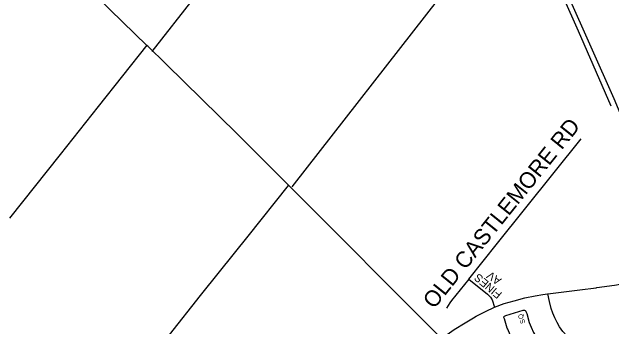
# Model space of a CAD drawing. Extents: x 586326 to 623965, y 4819854 to 4857850.
# Drawn here: x 604961 to 606827, y 4850658 to 4851636 of the extents above; entities that cross this region are included whole.
import ezdxf

# ---------------------------------------------------------------- set-up
doc = ezdxf.new("R2010")
doc.units = 0
for name, color, linetype in [('Lots_Concessions', 7, 'Continuous'), ('Major Rds and Hwys', 7, 'Continuous'), ('Major Rds Lbls', 7, 'Continuous'), ('Minor Rd Lbls', 7, 'Continuous'), ('Minor Rds', 7, 'Continuous'), ('Municipal Bdry', 7, 'Continuous')]:
    doc.layers.add(name, color=color, linetype=linetype)

msp = doc.modelspace()

# ---------------------------------------------------------------- linework, layer by layer
at = {"layer": 'Lots_Concessions'}
for p, q in [((605398, 4851512.4), (606187.7, 4852525.9)), ((605834.1, 4851091.6), (606468.4, 4851905.6)), ((605231.2, 4851341.7), (605382.1, 4851532.4)), ((605112.6, 4851192.4), (605231.2, 4851341.7)), ((604955, 4850993.2), (605112.6, 4851192.4)), ((605696.7, 4850937.7), (605822.1, 4851095.1)), ((605607.3, 4850826.3), (605696.7, 4850937.7)), ((605548.7, 4850752.4), (605607.3, 4850826.3)), ((605451.8, 4850630.1), (605548.7, 4850752.4))]:
    msp.add_line(p, q, dxfattribs=at)
at = {"layer": 'Major Rds and Hwys'}
for points in [[(606299.4, 4850618.7), (605822.4, 4851096.5), (605662.2, 4851256.7), (605441.8, 4851473.2), (605384.4, 4851529.1), (605381.6, 4851531.9), (605152, 4851755.8), (604946.5, 4851959.3), (604693.4, 4852210), (604509.6, 4852392.1), (604066.9, 4852830.6)], [(607050.1, 4850855.9), (606836.9, 4851365.2), (606545.9, 4852019.1), (606402.5, 4852341.4)], [(606630.3, 4850757.7), (606729.8, 4850770.4), (606780.6, 4850776.9), (606782.9, 4850777.3), (606837.4, 4850785), (606873.7, 4850791.5), (606877.1, 4850792.4), (606895.6, 4850797), (606900.2, 4850798.1), (606917.5, 4850803.9), (606928.1, 4850807.5), (606956.7, 4850818.2), (606963.5, 4850820.9), (607050.1, 4850855.9)], [(606464.2, 4850716.2), (606494.6, 4850727.5), (606525.5, 4850736.6), (606558.4, 4850745.2), (606591.2, 4850751.8), (606614.6, 4850755.4), (606628.9, 4850757.5), (606630.3, 4850757.7)], [(606299.4, 4850618.7), (606339, 4850646.7), (606373.2, 4850668.1), (606398.5, 4850682.9), (606407, 4850687.9), (606421.5, 4850695.5), (606435.9, 4850703.1), (606464.2, 4850716.2)]]:
    msp.add_lwpolyline(points, dxfattribs=at)
at = {"layer": 'Minor Rds'}
for points in [[(606383.8, 4850803.2), (606474, 4850916), (606733.7, 4851240.8)], [(606383.8, 4850803.2), (606330.5, 4850737.7), (606324.9, 4850730), (606314.6, 4850713.3)], [(606383.8, 4850803.2), (606442.1, 4850756.9), (606446.5, 4850752.7), (606451.3, 4850747.2), (606456.7, 4850738.8), (606464.2, 4850716.2)], [(606689.6, 4850627.2), (606677.5, 4850641), (606667, 4850655.1), (606658.9, 4850668.4), (606651.7, 4850683), (606645.8, 4850697.4), (606640.9, 4850712.5), (606635, 4850733.9), (606630.3, 4850757.7)], [(606512.5, 4850630.7), (606505.2, 4850647.7), (606504, 4850650.9), (606495, 4850680.5), (606493.7, 4850684.3), (606493.6, 4850686.7), (606495, 4850688.9), (606499.8, 4850690.5), (606553.4, 4850706.9), (606555.5, 4850707.6), (606557.3, 4850707.2), (606559.4, 4850706), (606561.5, 4850703.9), (606563.2, 4850700.8), (606564.9, 4850696.5)], [(606564.9, 4850696.5), (606572.4, 4850668.2), (606578.3, 4850653.8), (606586.1, 4850637.4), (606593.1, 4850625), (606600.8, 4850613.1), (606601.4, 4850612.3), (606609.1, 4850601.7), (606619.5, 4850589.7), (606635, 4850572.8)]]:
    msp.add_lwpolyline(points, dxfattribs=at)
at = {"layer": 'Municipal Bdry'}
for p, q in [((606725.6, 4851575.6), (606542, 4851994.2)), ((606827.9, 4851342.5), (606725.6, 4851575.6))]:
    msp.add_line(p, q, dxfattribs=at)

# ---------------------------------------------------------------- texts
at = {"layer": 'Major Rds Lbls'}
msp.add_text('OLD CASTLEMORE RD', height=49.998, rotation=51.2685, dxfattribs=at).set_placement((606275.9, 4850708.6))
at = {"layer": 'Minor Rd Lbls'}
for s, height, rotation, p in [('FINES', 25, 139.7481, (606489.4, 4850759.6)), ('AV', 25, 144.9616, (606487.8, 4850804.1)), ('Q', 15, 107.9373, (606555.9, 4850681.8)), ('S', 15, 107.9373, (606560.5, 4850667.6))]:
    msp.add_text(s, height=height, rotation=rotation, dxfattribs=at).set_placement(p)

doc.saveas('drawing.dxf')
